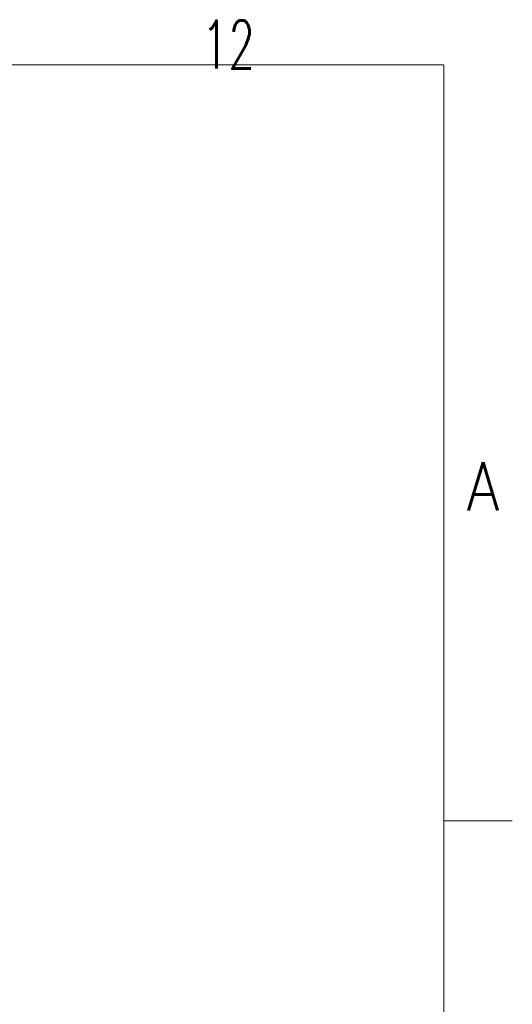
# Model space of a CAD drawing. Header units: inches. Extents: x 0 to 23760, y -13 to 16800.
# Tile 266 of 266: x 22325 to 23760, y 13866 to 16732. Entities that reach past the tile are written whole.
import ezdxf

# ---------------------------------------------------------------- set-up
doc = ezdxf.new("R2010")
doc.units = ezdxf.units.IN
doc.layers.add('210', color=7, linetype='Continuous', true_color=0xffffff)
doc.styles.add('latin_extended', font='simplex.shx')

msp = doc.modelspace()

# ---------------------------------------------------------------- linework, layer by layer
at = {"layer": '210', "color": 7, "linetype": 'Continuous', "lineweight": 18}
for p, q in [((200, 16600), (23560, 16600)), ((23560, 200), (23560, 16600)), ((23760, 14400), (23560, 14400))]:
    msp.add_line(p, q, dxfattribs=at)

# ---------------------------------------------------------------- texts
at = {"layer": '210', "color": 211, "linetype": 'Continuous', "lineweight": 18, "char_height": 140, "attachment_point": 7, "line_spacing_factor": 0.963855, "style": 'latin_extended'}
for s, insert in [('\\W0.6453;12', (22855.328, 16589.303)), ('\\W0.8818;A', (23627.11, 15303.644))]:
    msp.add_mtext(s, dxfattribs=dict(at, insert=insert))

doc.saveas('drawing.dxf')
